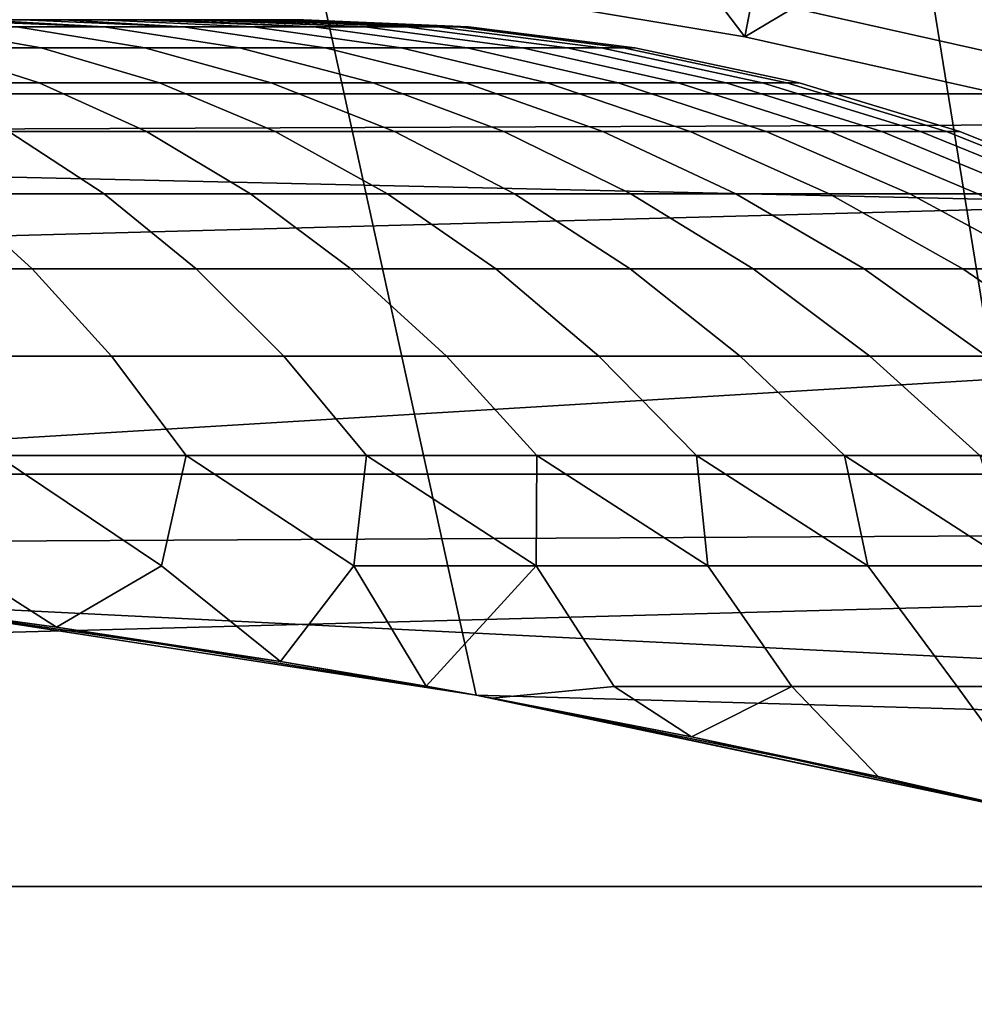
# Model space of a CAD drawing. Header units: metres. Extents: x -28 to 70, y -218 to 28.
# Tile 366 of 463: x 1.515 to 2.474, y 10.511 to 11.5. Entities that reach past the tile are written whole.
import ezdxf

# ---------------------------------------------------------------- set-up
doc = ezdxf.new("R2010")
doc.units = ezdxf.units.M
doc.layers.add('solid_10_261_432_XXX', color=7, linetype='CONTINUOUS')

msp = doc.modelspace()

# ---------------------------------------------------------------- linework, layer by layer
at = {"layer": 'solid_10_261_432_XXX'}
for points in [[(-24.216385, 13.031374, -5), (24.776649, 11.93179, -5), (25.28702, 10.80817, -5), (-24.776649, 11.93179, -5)], [(-24.776649, 11.93179, -5), (25.28702, 10.80817, -5), (25.74646, 9.662806, -5), (-25.28702, 10.80817, -5)], [(1.975086, 11.836341, 194), (2.243305, 11.482924, 194), (1.607239, 11.58908, 194)], [(1.975086, 11.836341, 194), (2.300608, 11.7774, 194), (2.243305, 11.482924, 194)], [(6.18416, 11.77481, 235.5), (-6.184069, 11.774858, 235.5), (-6.807526, 11.425742, 235.5)], [(6.807615, 11.42569, 235.5), (6.18416, 11.77481, 235.5), (-6.807526, 11.425742, 235.5)], [(-0.618194, 11.382063, 217.75), (-0.800291, 11.772819, 217.75), (2.427668, 11.547572, 217.75), (3.059401, 11.396493, 217.75)], [(2.300608, 11.7774, 194), (2.624184, 11.709555, 194), (2.243305, 11.482924, 194)], [(1.973258, 10.821564, 209.25), (1.788466, 11.663677, 209.25), (1.14362, 11.744451, 209.25), (1.375401, 10.913673, 209.25)], [(2.624184, 11.709555, 194), (2.87256, 11.341886, 194), (2.243305, 11.482924, 194)], [(2.565254, 10.696702, 209.25), (2.427673, 11.547571, 209.25), (1.788466, 11.663677, 209.25), (1.973258, 10.821564, 209.25)], [(2.917043, 11.519144, 193.937912), (2.27805, 11.662346, 193.937912), (2.271791, 11.630301, 193.959747), (2.909028, 11.487492, 193.959747)], [(2.446525, 11.628322, 209.23201), (3.082639, 11.476091, 209.23201), (3.089146, 11.500316, 209.218338), (2.451689, 11.652866, 209.218338)], [(3.082699, 11.476317, 217.768097), (2.446572, 11.628551, 217.768097), (2.451732, 11.653079, 217.781799), (3.089201, 11.500525, 217.781799)], [(2.909028, 11.487492, 193.959747), (2.271791, 11.630301, 193.959747), (2.265038, 11.595729, 193.977127), (2.900381, 11.453345, 193.977127)], [(2.243305, 11.482924, 194), (2.250521, 11.521414, 193.997437), (1.612415, 11.627895, 193.997437), (1.607239, 11.58908, 194)], [(2.441012, 11.602121, 209.241959), (3.075693, 11.450234, 209.241959), (3.082639, 11.476091, 209.23201), (2.446525, 11.628322, 209.23201)], [(3.075757, 11.450473, 217.758102), (2.441062, 11.602363, 217.758102), (2.446572, 11.628551, 217.768097), (3.082699, 11.476317, 217.768097)], [(2.435264, 11.5748, 209.248001), (3.06845, 11.423271, 209.248001), (3.075693, 11.450234, 209.241959), (2.441012, 11.602121, 209.241959)], [(2.441062, 11.602363, 217.758102), (3.075757, 11.450473, 217.758102), (3.06851, 11.423495, 217.752029), (2.435313, 11.575031, 217.752029)], [(2.900381, 11.453345, 193.977127), (2.265038, 11.595729, 193.977127), (2.257907, 11.559225, 193.989761), (2.89125, 11.41729, 193.989761)], [(3.06851, 11.423495, 217.752029), (3.059401, 11.396493, 217.75), (2.427668, 11.547572, 217.75), (2.435313, 11.575031, 217.752029)], [(3.06845, 11.423271, 209.248001), (2.435264, 11.5748, 209.248001), (2.427673, 11.547571, 209.25), (3.059417, 11.396489, 209.25)], [(2.89125, 11.41729, 193.989761), (2.257907, 11.559225, 193.989761), (2.250521, 11.521414, 193.997437), (2.881793, 11.379943, 193.997437)], [(3.149342, 10.539528, 209.25), (3.059417, 11.396489, 209.25), (2.427673, 11.547571, 209.25), (2.565254, 10.696702, 209.25)], [(2.87256, 11.341886, 194), (2.881793, 11.379943, 193.997437), (2.250521, 11.521414, 193.997437), (2.243305, 11.482924, 194)], [(1.536471, 11.471868, 212.018661), (1.424241, 11.471868, 211.910446), (1.312541, 11.493025, 212.03511), (1.415969, 11.493025, 212.134827)], [(1.424241, 11.471868, 215.089554), (1.536471, 11.471868, 214.981339), (1.415969, 11.493025, 214.865173), (1.312541, 11.493025, 214.96489)], [(1.599649, 11.493025, 212.355545), (1.511842, 11.493025, 212.241837), (1.378498, 11.5, 212.342529), (1.427691, 11.5, 212.403778)], [(1.599649, 11.493025, 214.644455), (1.427691, 11.5, 214.596222), (1.378498, 11.5, 214.657471), (1.511842, 11.493025, 214.758163)], [(1.640503, 11.471868, 212.134766), (1.536471, 11.471868, 212.018661), (1.415969, 11.493025, 212.134827), (1.511842, 11.493025, 212.241837)], [(1.536471, 11.471868, 214.981339), (1.640503, 11.471868, 214.865234), (1.511842, 11.493025, 214.758163), (1.415969, 11.493025, 214.865173)], [(1.599649, 11.493025, 212.355545), (1.427691, 11.5, 212.403778), (1.474176, 11.5, 212.467133)], [(1.599649, 11.493025, 214.644455), (1.474176, 11.5, 214.532867), (1.427691, 11.5, 214.596222)], [(1.517847, 11.5, 214.467545), (1.517847, 11.5, 212.532455), (1.474176, 11.5, 212.467133)], [(1.678922, 11.493025, 212.475372), (1.599649, 11.493025, 212.355545), (1.474176, 11.5, 212.467133), (1.517847, 11.5, 212.532455)], [(1.474176, 11.5, 214.532867), (1.517847, 11.5, 214.467545), (1.474176, 11.5, 212.467133)], [(1.599649, 11.493025, 214.644455), (1.678922, 11.493025, 214.524628), (1.517847, 11.5, 214.467545), (1.474176, 11.5, 214.532867)], [(1.735783, 11.471868, 212.258148), (1.640503, 11.471868, 212.134766), (1.511842, 11.493025, 212.241837), (1.599649, 11.493025, 212.355545)], [(1.640503, 11.471868, 214.865234), (1.735783, 11.471868, 214.741852), (1.599649, 11.493025, 214.644455), (1.511842, 11.493025, 214.758163)], [(1.558619, 11.5, 214.400391), (1.558619, 11.5, 212.599609), (1.517847, 11.5, 212.532455)], [(1.678922, 11.493025, 212.475372), (1.517847, 11.5, 212.532455), (1.558619, 11.5, 212.599609)], [(1.517847, 11.5, 214.467545), (1.558619, 11.5, 214.400391), (1.517847, 11.5, 212.532455)], [(1.678922, 11.493025, 214.524628), (1.558619, 11.5, 214.400391), (1.517847, 11.5, 214.467545)], [(1.59643, 11.5, 214.331512), (1.59643, 11.5, 212.668488), (1.558619, 11.5, 212.599609)], [(1.749236, 11.493025, 212.600662), (1.678922, 11.493025, 212.475372), (1.558619, 11.5, 212.599609), (1.59643, 11.5, 212.668488)], [(1.558619, 11.5, 214.400391), (1.59643, 11.5, 214.331512), (1.558619, 11.5, 212.599609)], [(1.678922, 11.493025, 214.524628), (1.749236, 11.493025, 214.399338), (1.59643, 11.5, 214.331512), (1.558619, 11.5, 214.400391)], [(1.631199, 11.5, 214.261047), (1.631199, 11.5, 212.738953), (1.59643, 11.5, 212.668488)], [(1.810217, 11.493025, 212.730743), (1.749236, 11.493025, 212.600662), (1.59643, 11.5, 212.668488), (1.631199, 11.5, 212.738953)], [(1.59643, 11.5, 214.331512), (1.631199, 11.5, 214.261047), (1.59643, 11.5, 212.668488)], [(1.810217, 11.493025, 214.269257), (1.631199, 11.5, 214.261047), (1.59643, 11.5, 214.331512), (1.749236, 11.493025, 214.399338)], [(1.821801, 11.471868, 212.388168), (1.735783, 11.471868, 212.258148), (1.599649, 11.493025, 212.355545), (1.678922, 11.493025, 212.475372)], [(1.735783, 11.471868, 214.741852), (1.821801, 11.471868, 214.611832), (1.678922, 11.493025, 214.524628), (1.599649, 11.493025, 214.644455)], [(1.662852, 11.5, 214.189148), (1.662852, 11.5, 212.810852), (1.631199, 11.5, 212.738953)], [(1.810217, 11.493025, 212.730743), (1.631199, 11.5, 212.738953), (1.662852, 11.5, 212.810852)], [(1.631199, 11.5, 214.261047), (1.662852, 11.5, 214.189148), (1.631199, 11.5, 212.738953)], [(1.810217, 11.493025, 214.269257), (1.662852, 11.5, 214.189148), (1.631199, 11.5, 214.261047)], [(1.691344, 11.5, 214.115921), (1.691344, 11.5, 212.884079), (1.662852, 11.5, 212.810852)], [(1.861541, 11.493025, 212.864929), (1.810217, 11.493025, 212.730743), (1.662852, 11.5, 212.810852), (1.691344, 11.5, 212.884079)], [(1.662852, 11.5, 214.189148), (1.691344, 11.5, 214.115921), (1.662852, 11.5, 212.810852)], [(1.810217, 11.493025, 214.269257), (1.861541, 11.493025, 214.135071), (1.691344, 11.5, 214.115921), (1.662852, 11.5, 214.189148)], [(1.898099, 11.471868, 212.524124), (1.821801, 11.471868, 212.388168), (1.678922, 11.493025, 212.475372), (1.749236, 11.493025, 212.600662)], [(1.821801, 11.471868, 214.611832), (1.898099, 11.471868, 214.475876), (1.749236, 11.493025, 214.399338), (1.678922, 11.493025, 214.524628)], [(1.716614, 11.5, 214.041519), (1.716614, 11.5, 212.958481), (1.691344, 11.5, 212.884079)], [(1.861541, 11.493025, 212.864929), (1.691344, 11.5, 212.884079), (1.716614, 11.5, 212.958481)], [(1.691344, 11.5, 214.115921), (1.716614, 11.5, 214.041519), (1.691344, 11.5, 212.884079)], [(1.861541, 11.493025, 214.135071), (1.716614, 11.5, 214.041519), (1.691344, 11.5, 214.115921)], [(1.738607, 11.5, 213.966095), (1.738607, 11.5, 213.033905), (1.716614, 11.5, 212.958481)], [(1.902932, 11.493025, 213.002502), (1.861541, 11.493025, 212.864929), (1.716614, 11.5, 212.958481), (1.738607, 11.5, 213.033905)], [(1.716614, 11.5, 214.041519), (1.738607, 11.5, 213.966095), (1.716614, 11.5, 212.958481)], [(1.861541, 11.493025, 214.135071), (1.902932, 11.493025, 213.997498), (1.738607, 11.5, 213.966095), (1.716614, 11.5, 214.041519)], [(1.757291, 11.5, 213.889786), (1.757291, 11.5, 213.110214), (1.738607, 11.5, 213.033905)], [(1.93417, 11.493025, 213.142746), (1.902932, 11.493025, 213.002502), (1.738607, 11.5, 213.033905), (1.757291, 11.5, 213.110214)], [(1.738607, 11.5, 213.966095), (1.757291, 11.5, 213.889786), (1.738607, 11.5, 213.033905)], [(1.93417, 11.493025, 213.857254), (1.757291, 11.5, 213.889786), (1.738607, 11.5, 213.966095), (1.902932, 11.493025, 213.997498)], [(1.96427, 11.471868, 212.665283), (1.898099, 11.471868, 212.524124), (1.749236, 11.493025, 212.600662), (1.810217, 11.493025, 212.730743)], [(1.898099, 11.471868, 214.475876), (1.96427, 11.471868, 214.334717), (1.810217, 11.493025, 214.269257), (1.749236, 11.493025, 214.399338)], [(1.772629, 11.5, 213.812698), (1.772629, 11.5, 213.187302), (1.757291, 11.5, 213.110214)], [(1.93417, 11.493025, 213.142746), (1.757291, 11.5, 213.110214), (1.772629, 11.5, 213.187302)], [(1.757291, 11.5, 213.889786), (1.772629, 11.5, 213.812698), (1.757291, 11.5, 213.110214)], [(1.93417, 11.493025, 213.857254), (1.772629, 11.5, 213.812698), (1.757291, 11.5, 213.889786)], [(1.784585, 11.5, 213.735062), (1.784585, 11.5, 213.264938), (1.772629, 11.5, 213.187302)], [(1.955088, 11.493025, 213.284882), (1.93417, 11.493025, 213.142746), (1.772629, 11.5, 213.187302), (1.784585, 11.5, 213.264938)], [(1.772629, 11.5, 213.812698), (1.784585, 11.5, 213.735062), (1.772629, 11.5, 213.187302)], [(1.93417, 11.493025, 213.857254), (1.955088, 11.493025, 213.715118), (1.784585, 11.5, 213.735062), (1.772629, 11.5, 213.812698)], [(1.793143, 11.5, 213.656967), (1.793143, 11.5, 213.343033), (1.784585, 11.5, 213.264938)], [(1.955088, 11.493025, 213.284882), (1.784585, 11.5, 213.264938), (1.793143, 11.5, 213.343033)], [(1.784585, 11.5, 213.735062), (1.793143, 11.5, 213.656967), (1.784585, 11.5, 213.264938)], [(1.955088, 11.493025, 213.715118), (1.793143, 11.5, 213.656967), (1.784585, 11.5, 213.735062)], [(1.798285, 11.5, 213.578537), (1.798285, 11.5, 213.421463), (1.793143, 11.5, 213.343033)], [(1.965575, 11.493025, 213.428162), (1.955088, 11.493025, 213.284882), (1.793143, 11.5, 213.343033), (1.798285, 11.5, 213.421463)], [(1.793143, 11.5, 213.656967), (1.798285, 11.5, 213.578537), (1.793143, 11.5, 213.343033)], [(1.955088, 11.493025, 213.715118), (1.965575, 11.493025, 213.571838), (1.798285, 11.5, 213.578537), (1.793143, 11.5, 213.656967)], [(1.798285, 11.5, 213.578537), (1.799999, 11.5, 213.5), (1.798285, 11.5, 213.421463)], [(1.965575, 11.493025, 213.571838), (1.965575, 11.493025, 213.428162), (1.798285, 11.5, 213.421463), (1.799999, 11.5, 213.5)], [(1.965575, 11.493025, 213.571838), (1.799999, 11.5, 213.5), (1.798285, 11.5, 213.578537)], [(2.019961, 11.471868, 212.810883), (1.96427, 11.471868, 212.665283), (1.810217, 11.493025, 212.730743), (1.861541, 11.493025, 212.864929)], [(1.96427, 11.471868, 214.334717), (2.019961, 11.471868, 214.189117), (1.861541, 11.493025, 214.135071), (1.810217, 11.493025, 214.269257)], [(2.064875, 11.471868, 212.960175), (2.019961, 11.471868, 212.810883), (1.861541, 11.493025, 212.864929), (1.902932, 11.493025, 213.002502)], [(2.019961, 11.471868, 214.189117), (2.064875, 11.471868, 214.039825), (1.902932, 11.493025, 213.997498), (1.861541, 11.493025, 214.135071)], [(2.098771, 11.471868, 213.112335), (2.064875, 11.471868, 212.960175), (1.902932, 11.493025, 213.002502), (1.93417, 11.493025, 213.142746)], [(2.064875, 11.471868, 214.039825), (2.098771, 11.471868, 213.887665), (1.93417, 11.493025, 213.857254), (1.902932, 11.493025, 213.997498)], [(2.12147, 11.471868, 213.266571), (2.098771, 11.471868, 213.112335), (1.93417, 11.493025, 213.142746), (1.955088, 11.493025, 213.284882)], [(2.098771, 11.471868, 213.887665), (2.12147, 11.471868, 213.733429), (1.955088, 11.493025, 213.715118), (1.93417, 11.493025, 213.857254)], [(2.132849, 11.471868, 213.422058), (2.12147, 11.471868, 213.266571), (1.955088, 11.493025, 213.284882), (1.965575, 11.493025, 213.428162)], [(2.12147, 11.471868, 213.733429), (2.132849, 11.471868, 213.577942), (1.965575, 11.493025, 213.571838), (1.955088, 11.493025, 213.715118)], [(2.132849, 11.471868, 213.577942), (2.132849, 11.471868, 213.422058), (1.965575, 11.493025, 213.428162), (1.965575, 11.493025, 213.571838)], [(1.534353, 11.436677, 211.787567), (1.40526, 11.436677, 211.68013), (1.304412, 11.471868, 211.81073), (1.424241, 11.471868, 211.910446)], [(1.40526, 11.436677, 215.31987), (1.534353, 11.436677, 215.212433), (1.424241, 11.471868, 215.089554), (1.304412, 11.471868, 215.18927)], [(1.65526, 11.436677, 211.904129), (1.534353, 11.436677, 211.787567), (1.424241, 11.471868, 211.910446), (1.536471, 11.471868, 212.018661)], [(1.534353, 11.436677, 215.212433), (1.65526, 11.436677, 215.095871), (1.536471, 11.471868, 214.981339), (1.424241, 11.471868, 215.089554)], [(1.767335, 11.436677, 212.029205), (1.65526, 11.436677, 211.904129), (1.536471, 11.471868, 212.018661), (1.640503, 11.471868, 212.134766)], [(1.65526, 11.436677, 215.095871), (1.767335, 11.436677, 214.970795), (1.640503, 11.471868, 214.865234), (1.536471, 11.471868, 214.981339)], [(1.869981, 11.436677, 212.16214), (1.767335, 11.436677, 212.029205), (1.640503, 11.471868, 212.134766), (1.735783, 11.471868, 212.258148)], [(1.767335, 11.436677, 214.970795), (1.869981, 11.436677, 214.83786), (1.735783, 11.471868, 214.741852), (1.640503, 11.471868, 214.865234)], [(1.96265, 11.436677, 212.302216), (1.869981, 11.436677, 212.16214), (1.735783, 11.471868, 212.258148), (1.821801, 11.471868, 212.388168)], [(1.869981, 11.436677, 214.83786), (1.96265, 11.436677, 214.697784), (1.821801, 11.471868, 214.611832), (1.735783, 11.471868, 214.741852)], [(2.044847, 11.436677, 212.448669), (1.96265, 11.436677, 212.302216), (1.821801, 11.471868, 212.388168), (1.898099, 11.471868, 212.524124)], [(1.96265, 11.436677, 214.697784), (2.044847, 11.436677, 214.551331), (1.898099, 11.471868, 214.475876), (1.821801, 11.471868, 214.611832)], [(2.116134, 11.436677, 212.600739), (2.044847, 11.436677, 212.448669), (1.898099, 11.471868, 212.524124), (1.96427, 11.471868, 212.665283)], [(2.044847, 11.436677, 214.551331), (2.116134, 11.436677, 214.399261), (1.96427, 11.471868, 214.334717), (1.898099, 11.471868, 214.475876)], [(2.17613, 11.436677, 212.757614), (2.116134, 11.436677, 212.600739), (1.96427, 11.471868, 212.665283), (2.019961, 11.471868, 212.810883)], [(2.116134, 11.436677, 214.399261), (2.17613, 11.436677, 214.242386), (2.019961, 11.471868, 214.189117), (1.96427, 11.471868, 214.334717)], [(2.224516, 11.436677, 212.918442), (2.17613, 11.436677, 212.757614), (2.019961, 11.471868, 212.810883), (2.064875, 11.471868, 212.960175)], [(2.17613, 11.436677, 214.242386), (2.224516, 11.436677, 214.081558), (2.064875, 11.471868, 214.039825), (2.019961, 11.471868, 214.189117)], [(2.261033, 11.436677, 213.082367), (2.224516, 11.436677, 212.918442), (2.064875, 11.471868, 212.960175), (2.098771, 11.471868, 213.112335)], [(2.224516, 11.436677, 214.081558), (2.261033, 11.436677, 213.917633), (2.098771, 11.471868, 213.887665), (2.064875, 11.471868, 214.039825)], [(2.285487, 11.436677, 213.24852), (2.261033, 11.436677, 213.082367), (2.098771, 11.471868, 213.112335), (2.12147, 11.471868, 213.266571)], [(2.261033, 11.436677, 213.917633), (2.285487, 11.436677, 213.75148), (2.12147, 11.471868, 213.733429), (2.098771, 11.471868, 213.887665)], [(2.297746, 11.436677, 213.416031), (2.285487, 11.436677, 213.24852), (2.12147, 11.471868, 213.266571), (2.132849, 11.471868, 213.422058)], [(2.285487, 11.436677, 213.75148), (2.297746, 11.436677, 213.583969), (2.132849, 11.471868, 213.577942), (2.12147, 11.471868, 213.733429)], [(2.297746, 11.436677, 213.583969), (2.297746, 11.436677, 213.416031), (2.132849, 11.471868, 213.422058), (2.132849, 11.471868, 213.577942)], [(1.642094, 11.387705, 211.667313), (1.503936, 11.387705, 211.552338), (1.40526, 11.436677, 211.68013), (1.534353, 11.436677, 211.787567)], [(1.503936, 11.387705, 215.447662), (1.642094, 11.387705, 215.332687), (1.534353, 11.436677, 215.212433), (1.40526, 11.436677, 215.31987)], [(1.771491, 11.387705, 211.792068), (1.642094, 11.387705, 211.667313), (1.534353, 11.436677, 211.787567), (1.65526, 11.436677, 211.904129)], [(1.642094, 11.387705, 215.332687), (1.771491, 11.387705, 215.207932), (1.65526, 11.436677, 215.095871), (1.534353, 11.436677, 215.212433)], [(1.891436, 11.387705, 211.925934), (1.771491, 11.387705, 211.792068), (1.65526, 11.436677, 211.904129), (1.767335, 11.436677, 212.029205)], [(1.771491, 11.387705, 215.207932), (1.891436, 11.387705, 215.074066), (1.767335, 11.436677, 214.970795), (1.65526, 11.436677, 215.095871)], [(2.00129, 11.387705, 212.068207), (1.891436, 11.387705, 211.925934), (1.767335, 11.436677, 212.029205), (1.869981, 11.436677, 212.16214)], [(1.891436, 11.387705, 215.074066), (2.00129, 11.387705, 214.931793), (1.869981, 11.436677, 214.83786), (1.767335, 11.436677, 214.970795)], [(2.100466, 11.387705, 212.218109), (2.00129, 11.387705, 212.068207), (1.869981, 11.436677, 212.16214), (1.96265, 11.436677, 212.302216)], [(2.00129, 11.387705, 214.931793), (2.100466, 11.387705, 214.781891), (1.96265, 11.436677, 214.697784), (1.869981, 11.436677, 214.83786)], [(2.188435, 11.387705, 212.374847), (2.100466, 11.387705, 212.218109), (1.96265, 11.436677, 212.302216), (2.044847, 11.436677, 212.448669)], [(2.100466, 11.387705, 214.781891), (2.188435, 11.387705, 214.625153), (2.044847, 11.436677, 214.551331), (1.96265, 11.436677, 214.697784)], [(2.264727, 11.387705, 212.537598), (2.188435, 11.387705, 212.374847), (2.044847, 11.436677, 212.448669), (2.116134, 11.436677, 212.600739)], [(2.188435, 11.387705, 214.625153), (2.264727, 11.387705, 214.462402), (2.116134, 11.436677, 214.399261), (2.044847, 11.436677, 214.551331)], [(2.328937, 11.387705, 212.705475), (2.264727, 11.387705, 212.537598), (2.116134, 11.436677, 212.600739), (2.17613, 11.436677, 212.757614)], [(2.264727, 11.387705, 214.462402), (2.328937, 11.387705, 214.294525), (2.17613, 11.436677, 214.242386), (2.116134, 11.436677, 214.399261)], [(2.38072, 11.387705, 212.877594), (2.328937, 11.387705, 212.705475), (2.17613, 11.436677, 212.757614), (2.224516, 11.436677, 212.918442)], [(2.328937, 11.387705, 214.294525), (2.38072, 11.387705, 214.122406), (2.224516, 11.436677, 214.081558), (2.17613, 11.436677, 214.242386)], [(2.419801, 11.387705, 213.05304), (2.38072, 11.387705, 212.877594), (2.224516, 11.436677, 212.918442), (2.261033, 11.436677, 213.082367)], [(2.38072, 11.387705, 214.122406), (2.419801, 11.387705, 213.94696), (2.261033, 11.436677, 213.917633), (2.224516, 11.436677, 214.081558)], [(2.445972, 11.387705, 213.230865), (2.419801, 11.387705, 213.05304), (2.261033, 11.436677, 213.082367), (2.285487, 11.436677, 213.24852)], [(2.419801, 11.387705, 213.94696), (2.445972, 11.387705, 213.769135), (2.285487, 11.436677, 213.75148), (2.261033, 11.436677, 213.917633)], [(2.459092, 11.387705, 213.410126), (2.445972, 11.387705, 213.230865), (2.285487, 11.436677, 213.24852), (2.297746, 11.436677, 213.416031)], [(2.445972, 11.387705, 213.769135), (2.459092, 11.387705, 213.589874), (2.297746, 11.436677, 213.583969), (2.285487, 11.436677, 213.75148)], [(2.459092, 11.387705, 213.589874), (2.459092, 11.387705, 213.410126), (2.297746, 11.436677, 213.416031), (2.297746, 11.436677, 213.583969)], [(6.807615, 11.42569, 235.5), (-6.807526, 11.425742, 235.5), (-7.411349, 11.043635, 235.5)], [(7.411434, 11.043578, 235.5), (6.807615, 11.42569, 235.5), (-7.411349, 11.043635, 235.5)], [(0.168941, 10.998702, 217.75), (-0.618194, 11.382063, 217.75), (3.059401, 11.396493, 217.75), (3.682023, 11.210829, 217.75)], [(1.599739, 11.325299, 211.428268), (1.444244, 11.325299, 211.317017), (1.357754, 11.387705, 211.447754), (1.503936, 11.387705, 211.552338)], [(1.444244, 11.325299, 215.682983), (1.599739, 11.325299, 215.571732), (1.503936, 11.387705, 215.447662), (1.357754, 11.387705, 215.552246)], [(1.746698, 11.325299, 211.550568), (1.599739, 11.325299, 211.428268), (1.503936, 11.387705, 211.552338), (1.642094, 11.387705, 211.667313)], [(1.599739, 11.325299, 215.571732), (1.746698, 11.325299, 215.449432), (1.642094, 11.387705, 215.332687), (1.503936, 11.387705, 215.447662)], [(1.884337, 11.325299, 211.683273), (1.746698, 11.325299, 211.550568), (1.642094, 11.387705, 211.667313), (1.771491, 11.387705, 211.792068)], [(1.746698, 11.325299, 215.449432), (1.884337, 11.325299, 215.316727), (1.771491, 11.387705, 215.207932), (1.642094, 11.387705, 215.332687)], [(2.011923, 11.325299, 211.825668), (1.884337, 11.325299, 211.683273), (1.771491, 11.387705, 211.792068), (1.891436, 11.387705, 211.925934)], [(1.884337, 11.325299, 215.316727), (2.011923, 11.325299, 215.174332), (1.891436, 11.387705, 215.074066), (1.771491, 11.387705, 215.207932)], [(2.128774, 11.325299, 211.97699), (2.011923, 11.325299, 211.825668), (1.891436, 11.387705, 211.925934), (2.00129, 11.387705, 212.068207)], [(2.011923, 11.325299, 215.174332), (2.128774, 11.325299, 215.02301), (2.00129, 11.387705, 214.931793), (1.891436, 11.387705, 215.074066)], [(2.234268, 11.325299, 212.136444), (2.128774, 11.325299, 211.97699), (2.00129, 11.387705, 212.068207), (2.100466, 11.387705, 212.218109)], [(2.128774, 11.325299, 215.02301), (2.234268, 11.325299, 214.863556), (2.100466, 11.387705, 214.781891), (2.00129, 11.387705, 214.931793)], [(2.327841, 11.325299, 212.303177), (2.234268, 11.325299, 212.136444), (2.100466, 11.387705, 212.218109), (2.188435, 11.387705, 212.374847)], [(2.234268, 11.325299, 214.863556), (2.327841, 11.325299, 214.696823), (2.188435, 11.387705, 214.625153), (2.100466, 11.387705, 214.781891)], [(2.408993, 11.325299, 212.476288), (2.327841, 11.325299, 212.303177), (2.188435, 11.387705, 212.374847), (2.264727, 11.387705, 212.537598)], [(2.327841, 11.325299, 214.696823), (2.408993, 11.325299, 214.523712), (2.264727, 11.387705, 214.462402), (2.188435, 11.387705, 214.625153)], [(2.477293, 11.325299, 212.654861), (2.408993, 11.325299, 212.476288), (2.264727, 11.387705, 212.537598), (2.328937, 11.387705, 212.705475)], [(2.408993, 11.325299, 214.523712), (2.477293, 11.325299, 214.345139), (2.328937, 11.387705, 214.294525), (2.264727, 11.387705, 214.462402)], [(2.532375, 11.325299, 212.837952), (2.477293, 11.325299, 212.654861), (2.328937, 11.387705, 212.705475), (2.38072, 11.387705, 212.877594)], [(2.477293, 11.325299, 214.345139), (2.532375, 11.325299, 214.162048), (2.38072, 11.387705, 214.122406), (2.328937, 11.387705, 214.294525)], [(2.573946, 11.325299, 213.024567), (2.532375, 11.325299, 212.837952), (2.38072, 11.387705, 212.877594), (2.419801, 11.387705, 213.05304)], [(2.532375, 11.325299, 214.162048), (2.573946, 11.325299, 213.975433), (2.419801, 11.387705, 213.94696), (2.38072, 11.387705, 214.122406)], [(2.601784, 11.325299, 213.21373), (2.573946, 11.325299, 213.024567), (2.419801, 11.387705, 213.05304), (2.445972, 11.387705, 213.230865)], [(2.573946, 11.325299, 213.975433), (2.601784, 11.325299, 213.78627), (2.445972, 11.387705, 213.769135), (2.419801, 11.387705, 213.94696)], [(2.61574, 11.325299, 213.404404), (2.601784, 11.325299, 213.21373), (2.445972, 11.387705, 213.230865), (2.459092, 11.387705, 213.410126)], [(2.601784, 11.325299, 213.78627), (2.61574, 11.325299, 213.595596), (2.459092, 11.387705, 213.589874), (2.445972, 11.387705, 213.769135)], [(2.61574, 11.325299, 213.595596), (2.61574, 11.325299, 213.404404), (2.459092, 11.387705, 213.410126), (2.459092, 11.387705, 213.589874)], [(1.527525, 11.249904, 211.191147), (1.354914, 11.249904, 211.0858), (1.281044, 11.325299, 211.217422), (1.444244, 11.325299, 211.317017)], [(1.354914, 11.249904, 215.9142), (1.527525, 11.249904, 215.808853), (1.444244, 11.325299, 215.682983), (1.281044, 11.325299, 215.782578)], [(1.691986, 11.249904, 211.308807), (1.527525, 11.249904, 211.191147), (1.444244, 11.325299, 211.317017), (1.599739, 11.325299, 211.428268)], [(1.527525, 11.249904, 215.808853), (1.691986, 11.249904, 215.691193), (1.599739, 11.325299, 215.571732), (1.444244, 11.325299, 215.682983)], [(1.847419, 11.249904, 211.438156), (1.691986, 11.249904, 211.308807), (1.599739, 11.325299, 211.428268), (1.746698, 11.325299, 211.550568)], [(1.691986, 11.249904, 215.691193), (1.847419, 11.249904, 215.561844), (1.746698, 11.325299, 215.449432), (1.599739, 11.325299, 215.571732)], [(1.992995, 11.249904, 211.578506), (1.847419, 11.249904, 211.438156), (1.746698, 11.325299, 211.550568), (1.884337, 11.325299, 211.683273)], [(1.847419, 11.249904, 215.561844), (1.992995, 11.249904, 215.421494), (1.884337, 11.325299, 215.316727), (1.746698, 11.325299, 215.449432)], [(2.127938, 11.249904, 211.729111), (1.992995, 11.249904, 211.578506), (1.884337, 11.325299, 211.683273), (2.011923, 11.325299, 211.825668)], [(1.992995, 11.249904, 215.421494), (2.127938, 11.249904, 215.270889), (2.011923, 11.325299, 215.174332), (1.884337, 11.325299, 215.316727)], [(2.251528, 11.249904, 211.889175), (2.127938, 11.249904, 211.729111), (2.011923, 11.325299, 211.825668), (2.128774, 11.325299, 211.97699)], [(2.127938, 11.249904, 215.270889), (2.251528, 11.249904, 215.110825), (2.128774, 11.325299, 215.02301), (2.011923, 11.325299, 215.174332)], [(2.363104, 11.249904, 212.057816), (2.251528, 11.249904, 211.889175), (2.128774, 11.325299, 211.97699), (2.234268, 11.325299, 212.136444)], [(2.251528, 11.249904, 215.110825), (2.363104, 11.249904, 214.942184), (2.234268, 11.325299, 214.863556), (2.128774, 11.325299, 215.02301)], [(2.462073, 11.249904, 212.234161), (2.363104, 11.249904, 212.057816), (2.234268, 11.325299, 212.136444), (2.327841, 11.325299, 212.303177)], [(2.363104, 11.249904, 214.942184), (2.462073, 11.249904, 214.765839), (2.327841, 11.325299, 214.696823), (2.234268, 11.325299, 214.863556)], [(2.547905, 11.249904, 212.417252), (2.462073, 11.249904, 212.234161), (2.327841, 11.325299, 212.303177), (2.408993, 11.325299, 212.476288)], [(2.462073, 11.249904, 214.765839), (2.547905, 11.249904, 214.582748), (2.408993, 11.325299, 214.523712), (2.327841, 11.325299, 214.696823)], [(2.620143, 11.249904, 212.606125), (2.547905, 11.249904, 212.417252), (2.408993, 11.325299, 212.476288), (2.477293, 11.325299, 212.654861)], [(2.547905, 11.249904, 214.582748), (2.620143, 11.249904, 214.393875), (2.477293, 11.325299, 214.345139), (2.408993, 11.325299, 214.523712)], [(1.607003, 11.162055, 211.071014), (1.425411, 11.162055, 210.96019), (1.354914, 11.249904, 211.0858), (1.527525, 11.249904, 211.191147)], [(1.425411, 11.162055, 216.03981), (1.607003, 11.162055, 215.928986), (1.527525, 11.249904, 215.808853), (1.354914, 11.249904, 215.9142)], [(1.780021, 11.162055, 211.194794), (1.607003, 11.162055, 211.071014), (1.527525, 11.249904, 211.191147), (1.691986, 11.249904, 211.308807)], [(1.607003, 11.162055, 215.928986), (1.780021, 11.162055, 215.805206), (1.691986, 11.249904, 215.691193), (1.527525, 11.249904, 215.808853)], [(1.943541, 11.162055, 211.330872), (1.780021, 11.162055, 211.194794), (1.691986, 11.249904, 211.308807), (1.847419, 11.249904, 211.438156)], [(1.780021, 11.162055, 215.805206), (1.943541, 11.162055, 215.669128), (1.847419, 11.249904, 215.561844), (1.691986, 11.249904, 215.691193)], [(2.096692, 11.162055, 211.478531), (1.943541, 11.162055, 211.330872), (1.847419, 11.249904, 211.438156), (1.992995, 11.249904, 211.578506)], [(1.943541, 11.162055, 215.669128), (2.096692, 11.162055, 215.521469), (1.992995, 11.249904, 215.421494), (1.847419, 11.249904, 215.561844)], [(2.238656, 11.162055, 211.636978), (2.096692, 11.162055, 211.478531), (1.992995, 11.249904, 211.578506), (2.127938, 11.249904, 211.729111)], [(2.096692, 11.162055, 215.521469), (2.238656, 11.162055, 215.363022), (2.127938, 11.249904, 215.270889), (1.992995, 11.249904, 215.421494)], [(2.368676, 11.162055, 211.805359), (2.238656, 11.162055, 211.636978), (2.127938, 11.249904, 211.729111), (2.251528, 11.249904, 211.889175)], [(2.238656, 11.162055, 215.363022), (2.368676, 11.162055, 215.194641), (2.251528, 11.249904, 215.110825), (2.127938, 11.249904, 215.270889)], [(2.486058, 11.162055, 211.982788), (2.368676, 11.162055, 211.805359), (2.251528, 11.249904, 211.889175), (2.363104, 11.249904, 212.057816)], [(2.368676, 11.162055, 215.194641), (2.486058, 11.162055, 215.017212), (2.363104, 11.249904, 214.942184), (2.251528, 11.249904, 215.110825)], [(2.590176, 11.162055, 212.168304), (2.486058, 11.162055, 211.982788), (2.363104, 11.249904, 212.057816), (2.462073, 11.249904, 212.234161)], [(2.486058, 11.162055, 215.017212), (2.590176, 11.162055, 214.831696), (2.462073, 11.249904, 214.765839), (2.363104, 11.249904, 214.942184)], [(2.680474, 11.162055, 212.360916), (2.590176, 11.162055, 212.168304), (2.462073, 11.249904, 212.234161), (2.547905, 11.249904, 212.417252)], [(2.590176, 11.162055, 214.831696), (2.680474, 11.162055, 214.639084), (2.547905, 11.249904, 214.582748), (2.462073, 11.249904, 214.765839)], [(0.773301, 10.972785, 217.75), (0.168941, 10.998702, 217.75), (3.682023, 11.210829, 217.75), (4.293515, 10.991166, 217.75)], [(1.607003, 11.162055, 215.928986), (1.425411, 11.162055, 216.03981), (1.492034, 11.062378, 216.158524), (1.682113, 11.062378, 216.042511)], [(1.425411, 11.162055, 210.96019), (1.607003, 11.162055, 211.071014), (1.682113, 11.062378, 210.957489), (1.492034, 11.062378, 210.841476)], [(1.780021, 11.162055, 215.805206), (1.607003, 11.162055, 215.928986), (1.682113, 11.062378, 216.042511), (1.863217, 11.062378, 215.912949)], [(1.607003, 11.162055, 211.071014), (1.780021, 11.162055, 211.194794), (1.863217, 11.062378, 211.087051), (1.682113, 11.062378, 210.957489)], [(1.943541, 11.162055, 215.669128), (1.780021, 11.162055, 215.805206), (1.863217, 11.062378, 215.912949), (2.034381, 11.062378, 215.770508)], [(1.780021, 11.162055, 211.194794), (1.943541, 11.162055, 211.330872), (2.034381, 11.062378, 211.229492), (1.863217, 11.062378, 211.087051)], [(2.096692, 11.162055, 215.521469), (1.943541, 11.162055, 215.669128), (2.034381, 11.062378, 215.770508), (2.19469, 11.062378, 215.615952)], [(1.943541, 11.162055, 211.330872), (2.096692, 11.162055, 211.478531), (2.19469, 11.062378, 211.384048), (2.034381, 11.062378, 211.229492)], [(2.238656, 11.162055, 215.363022), (2.096692, 11.162055, 215.521469), (2.19469, 11.062378, 215.615952), (2.343289, 11.062378, 215.450104)], [(2.096692, 11.162055, 211.478531), (2.238656, 11.162055, 211.636978), (2.343289, 11.062378, 211.549896), (2.19469, 11.062378, 211.384048)], [(2.368676, 11.162055, 215.194641), (2.238656, 11.162055, 215.363022), (2.343289, 11.062378, 215.450104), (2.479386, 11.062378, 215.273849)], [(2.238656, 11.162055, 211.636978), (2.368676, 11.162055, 211.805359), (2.479386, 11.062378, 211.726151), (2.343289, 11.062378, 211.549896)], [(2.486058, 11.162055, 215.017212), (2.368676, 11.162055, 215.194641), (2.479386, 11.062378, 215.273849), (2.602254, 11.062378, 215.088135)], [(2.368676, 11.162055, 211.805359), (2.486058, 11.162055, 211.982788), (2.602254, 11.062378, 211.911865), (2.479386, 11.062378, 211.726151)], [(1.492034, 11.062378, 216.158524), (1.455473, 10.951583, 216.322678), (1.551911, 10.889976, 216.341919), (1.657418, 10.951583, 216.20903)], [(1.492034, 11.062378, 210.841476), (1.657418, 10.951583, 210.79097), (1.551918, 10.889975, 210.658081), (1.455473, 10.951583, 210.677322)], [(1.682113, 11.062378, 216.042511), (1.492034, 11.062378, 216.158524), (1.657418, 10.951583, 216.20903)], [(1.492034, 11.062378, 210.841476), (1.682113, 11.062378, 210.957489), (1.657418, 10.951583, 210.79097)], [(1.682113, 11.062378, 216.042511), (1.657418, 10.951583, 216.20903), (1.77694, 10.855528, 216.245728), (1.850539, 10.951583, 216.080963)], [(1.682113, 11.062378, 210.957489), (1.850539, 10.951583, 210.919037), (1.776947, 10.855527, 210.754272), (1.657418, 10.951583, 210.79097)], [(1.682113, 11.062378, 216.042511), (1.850539, 10.951583, 216.080963), (2.033808, 10.951583, 215.939163), (1.863217, 11.062378, 215.912949)], [(1.682113, 11.062378, 210.957489), (1.863217, 11.062378, 211.087051), (1.850539, 10.951583, 210.919037)], [(2.034381, 11.062378, 211.229492), (2.033808, 10.951583, 211.060837), (1.850539, 10.951583, 210.919037), (1.863217, 11.062378, 211.087051)], [(1.863217, 11.062378, 215.912949), (2.033808, 10.951583, 215.939163), (2.206249, 10.951583, 215.784378), (2.034381, 11.062378, 215.770508)], [(2.19469, 11.062378, 211.384048), (2.206249, 10.951583, 211.215622), (2.033808, 10.951583, 211.060837), (2.034381, 11.062378, 211.229492)], [(2.034381, 11.062378, 215.770508), (2.206249, 10.951583, 215.784378), (2.366945, 10.951583, 215.617416), (2.19469, 11.062378, 215.615952)], [(2.19469, 11.062378, 215.615952), (2.366945, 10.951583, 215.617416), (2.515038, 10.951583, 215.439194), (2.343289, 11.062378, 215.450104)], [(2.343289, 11.062378, 211.549896), (2.366945, 10.951583, 211.382584), (2.206249, 10.951583, 211.215622), (2.19469, 11.062378, 211.384048)], [(2.343289, 11.062378, 215.450104), (2.515038, 10.951583, 215.439194), (2.649743, 10.951583, 215.250641), (2.479386, 11.062378, 215.273849)], [(2.479386, 11.062378, 211.726151), (2.515038, 10.951583, 211.560806), (2.366945, 10.951583, 211.382584), (2.343289, 11.062378, 211.549896)], [(7.411434, 11.043578, 235.5), (-7.411349, 11.043635, 235.5), (-7.993793, 10.629641, 235.5)], [(7.993875, 10.62958, 235.5), (7.411434, 11.043578, 235.5), (-7.993793, 10.629641, 235.5)], [(1.375401, 10.913673, 217.75), (0.773301, 10.972785, 217.75), (4.293515, 10.991166, 217.75), (4.891907, 10.738214, 217.75)], [(1.455473, 10.951583, 216.322678), (1.434964, 10.906002, 216.385239), (1.551911, 10.889976, 216.341919)], [(1.551918, 10.889975, 210.658081), (1.434972, 10.906001, 210.614761), (1.455473, 10.951583, 210.677322)], [(1.657418, 10.951583, 216.20903), (1.551911, 10.889976, 216.341919), (1.77694, 10.855528, 216.245728)], [(1.776947, 10.855527, 210.754272), (1.551918, 10.889975, 210.658081), (1.657418, 10.951583, 210.79097)], [(1.850539, 10.951583, 216.080963), (1.77694, 10.855528, 216.245728), (1.923048, 10.8306, 216.17334)], [(1.776947, 10.855527, 210.754272), (1.850539, 10.951583, 210.919037), (1.923049, 10.8306, 210.82666)], [(2.033808, 10.951583, 215.939163), (1.850539, 10.951583, 216.080963), (1.923048, 10.8306, 216.17334)], [(1.850539, 10.951583, 210.919037), (2.033808, 10.951583, 211.060837), (1.923049, 10.8306, 210.82666)], [(2.033808, 10.951583, 215.939163), (1.923048, 10.8306, 216.17334), (1.989687, 10.818556, 216.137466), (2.112007, 10.830459, 216.026871)], [(2.033808, 10.951583, 211.060837), (2.112007, 10.830459, 210.973129), (1.989693, 10.818555, 210.862534), (1.923049, 10.8306, 210.82666)], [(2.033808, 10.951583, 215.939163), (2.112007, 10.830459, 216.026871), (2.290403, 10.830459, 215.866379), (2.206249, 10.951583, 215.784378)], [(2.033808, 10.951583, 211.060837), (2.206249, 10.951583, 211.215622), (2.290403, 10.830459, 211.133621), (2.112007, 10.830459, 210.973129)], [(2.206249, 10.951583, 215.784378), (2.290403, 10.830459, 215.866379), (2.456638, 10.830459, 215.693314), (2.366945, 10.951583, 215.617416)], [(2.206249, 10.951583, 211.215622), (2.366945, 10.951583, 211.382584), (2.456638, 10.830459, 211.306686), (2.290403, 10.830459, 211.133621)], [(2.366945, 10.951583, 215.617416), (2.456638, 10.830459, 215.693314), (2.60983, 10.830459, 215.508606), (2.515038, 10.951583, 215.439194)], [(2.366945, 10.951583, 211.382584), (2.515038, 10.951583, 211.560806), (2.60983, 10.830459, 211.491394), (2.456638, 10.830459, 211.306686)], [(1.973258, 10.821564, 209.25), (1.375401, 10.913673, 209.25), (1.776947, 10.855527, 210.754272), (1.923049, 10.8306, 210.82666)], [(1.375401, 10.913673, 217.75), (1.973258, 10.821564, 217.75), (1.551911, 10.889976, 216.341919), (1.434964, 10.906002, 216.385239)], [(1.375401, 10.913673, 209.25), (1.434972, 10.906001, 210.614761), (1.551918, 10.889975, 210.658081)], [(1.375401, 10.913673, 209.25), (1.551918, 10.889975, 210.658081), (1.776947, 10.855527, 210.754272)], [(1.973258, 10.821564, 217.75), (1.375401, 10.913673, 217.75), (4.891907, 10.738214, 217.75)], [(1.973258, 10.821564, 217.75), (1.77694, 10.855528, 216.245728), (1.551911, 10.889976, 216.341919)], [(1.973258, 10.821564, 217.75), (1.923048, 10.8306, 216.17334), (1.77694, 10.855528, 216.245728)], [(2.565254, 10.696702, 217.75), (1.989687, 10.818556, 216.137466), (1.923048, 10.8306, 216.17334), (1.973258, 10.821564, 217.75)], [(1.973258, 10.821564, 209.25), (1.923049, 10.8306, 210.82666), (1.989693, 10.818555, 210.862534)], [(2.112007, 10.830459, 216.026871), (1.989687, 10.818556, 216.137466), (2.189822, 10.779827, 216.017853)], [(2.189828, 10.779826, 210.982162), (1.989693, 10.818555, 210.862534), (2.112007, 10.830459, 210.973129)], [(2.290403, 10.830459, 215.866379), (2.112007, 10.830459, 216.026871), (2.189822, 10.779827, 216.017853)], [(2.189828, 10.779826, 210.982162), (2.112007, 10.830459, 210.973129), (2.290403, 10.830459, 211.133621)], [(2.290403, 10.830459, 215.866379), (2.189822, 10.779827, 216.017853), (2.377169, 10.740068, 215.887512)], [(2.377172, 10.740067, 211.112488), (2.189828, 10.779826, 210.982162), (2.290403, 10.830459, 211.133621)], [(2.290403, 10.830459, 215.866379), (2.377169, 10.740068, 215.887512), (2.55147, 10.7, 215.747223), (2.456638, 10.830459, 215.693314)], [(2.55147, 10.7, 211.252777), (2.377172, 10.740067, 211.112488), (2.290403, 10.830459, 211.133621), (2.456638, 10.830459, 211.306686)], [(2.706948, 10.7, 215.557281), (2.60983, 10.830459, 215.508606), (2.456638, 10.830459, 215.693314), (2.55147, 10.7, 215.747223)], [(2.706948, 10.7, 211.442719), (2.55147, 10.7, 211.252777), (2.456638, 10.830459, 211.306686), (2.60983, 10.830459, 211.491394)], [(1.973258, 10.821564, 209.25), (1.989693, 10.818555, 210.862534), (2.189828, 10.779826, 210.982162)], [(1.973258, 10.821564, 209.25), (2.189828, 10.779826, 210.982162), (2.377172, 10.740067, 211.112488)], [(2.565254, 10.696702, 209.25), (1.973258, 10.821564, 209.25), (2.377172, 10.740067, 211.112488), (2.55147, 10.7, 211.252777)], [(2.565254, 10.696702, 217.75), (1.973258, 10.821564, 217.75), (4.891907, 10.738214, 217.75)], [(2.565254, 10.696702, 217.75), (2.189822, 10.779827, 216.017853), (1.989687, 10.818556, 216.137466)], [(-25.28702, 10.80817, -5), (25.74646, 9.662806, -5), (26.154049, 8.497979, -5), (-25.74646, 9.662806, -5)], [(2.565254, 10.696702, 217.75), (2.377169, 10.740068, 215.887512), (2.189822, 10.779827, 216.017853)], [(2.565254, 10.696702, 217.75), (2.55147, 10.7, 215.747223), (2.377169, 10.740068, 215.887512)], [(7.993875, 10.62958, 235.5), (-7.993793, 10.629641, 235.5), (-8.553132, 10.184985, 235.5)], [(8.553211, 10.184919, 235.5), (7.993875, 10.62958, 235.5), (-8.553132, 10.184985, 235.5)]]:
    msp.add_3dface(points, dxfattribs=at)

doc.saveas('drawing.dxf')
